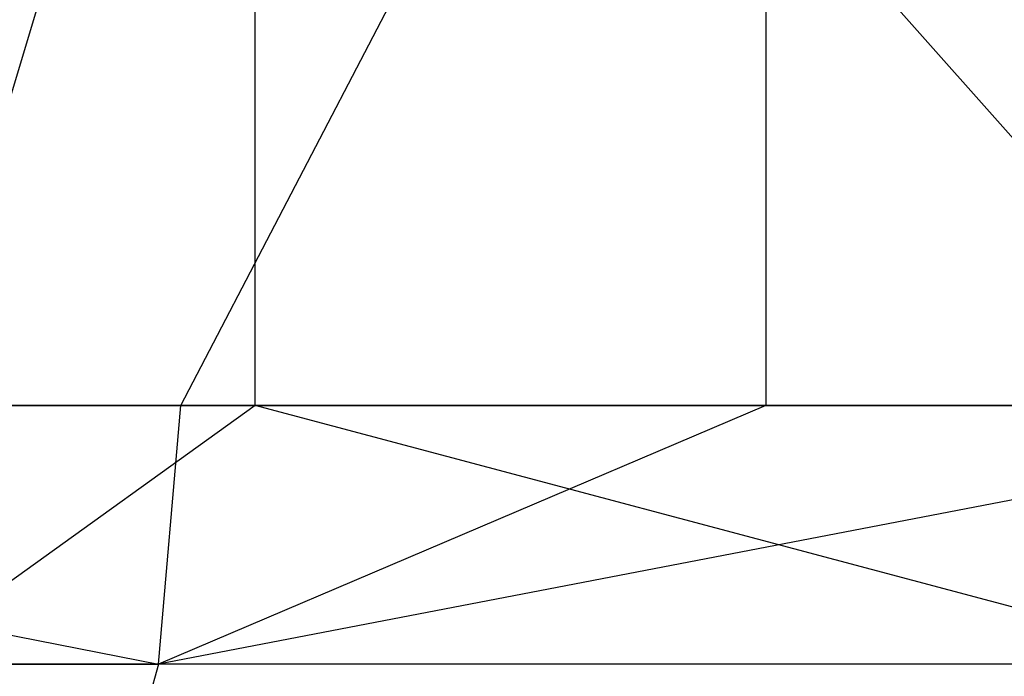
# Model space of a CAD drawing. Extents: x -172 to 172, y -29 to 28.
# Tile 778 of 914: x 93 to 99, y -16 to -12. Entities that reach past the tile are written whole.
import ezdxf

# ---------------------------------------------------------------- set-up
doc = ezdxf.new("R2010")
doc.units = 0
doc.header["$LTSCALE"] = 25.4
doc.layers.get('0').update_dxf_attribs({"linetype": 'CONTINUOUS'})

msp = doc.modelspace()

# ---------------------------------------------------------------- linework, layer by layer
at = {"color": 0}
for p, q in [((94.3059, -7.5997, -1387.6892), (92.2891, -14.2997, -1388.9861)), ((94.3059, -7.5997, -1387.6892), (92.2891, -14.2997, -1388.9861)), ((93.8624, -14.2997, -1098.5225), (97.355, -7.5997, -1100.8484)), ((93.8624, -14.2997, -1098.5225), (97.355, -7.5997, -1100.8484)), ((100.2457, -14.2997, -1383.632), (94.3059, -7.5997, -1387.6892)), ((94.3059, -14.2997, -1387.6892), (94.3059, -7.5997, -1387.6892)), ((100.2457, -14.2997, -1383.632), (94.3059, -7.5997, -1387.6892)), ((94.3059, -14.2997, -1387.6892), (94.3059, -7.5997, -1387.6892)), ((97.355, -7.5997, -1100.8484), (97.355, -14.2997, -1100.8484)), ((97.355, -7.5997, -1100.8484), (97.355, -14.2997, -1100.8484)), ((85.8821, -14.2997, -1093.6489), (93.8624, -14.2997, -1098.5225)), ((85.8821, -14.2997, -1093.6489), (93.8624, -14.2997, -1098.5225)), ((85.8821, -14.2997, -1093.6489), (93.7292, -15.8448, -1098.7278)), ((85.8821, -14.2997, -1093.6489), (93.7292, -15.8448, -1098.7278)), ((94.3059, -14.2997, -1387.6892), (92.1581, -15.8448, -1388.7794)), ((94.3059, -14.2997, -1387.6892), (92.1581, -15.8448, -1388.7794)), ((94.3059, -14.2997, -1387.6892), (92.2891, -14.2997, -1388.9861)), ((94.3059, -14.2997, -1387.6892), (92.2891, -14.2997, -1388.9861)), ((93.7292, -15.8448, -1098.7278), (93.8624, -14.2997, -1098.5225)), ((101.7605, -14.2997, -1103.9625), (93.7292, -15.8448, -1098.7278)), ((97.355, -14.2997, -1100.8484), (93.7292, -15.8448, -1098.7278)), ((93.7292, -15.8448, -1098.7278), (93.8624, -14.2997, -1098.5225)), ((101.7605, -14.2997, -1103.9625), (93.7292, -15.8448, -1098.7278)), ((97.355, -14.2997, -1100.8484), (93.7292, -15.8448, -1098.7278)), ((93.8624, -14.2997, -1098.5225), (97.355, -14.2997, -1100.8484)), ((93.8624, -14.2997, -1098.5225), (97.355, -14.2997, -1100.8484)), ((100.2457, -14.2997, -1383.632), (94.3059, -14.2997, -1387.6892)), ((100.1035, -15.8448, -1383.4327), (94.3059, -14.2997, -1387.6892)), ((100.2457, -14.2997, -1383.632), (94.3059, -14.2997, -1387.6892)), ((100.1035, -15.8448, -1383.4327), (94.3059, -14.2997, -1387.6892)), ((97.355, -14.2997, -1100.8484), (101.7605, -14.2997, -1103.9625)), ((97.355, -14.2997, -1100.8484), (101.7605, -14.2997, -1103.9625)), ((85.5526, -15.8448, -1093.7421), (93.7292, -15.8448, -1098.7278)), ((85.5526, -15.8448, -1093.7421), (93.7292, -15.8448, -1098.7278)), ((100.1035, -15.8448, -1383.4327), (92.1581, -15.8448, -1388.7794)), ((100.1035, -15.8448, -1383.4327), (92.1581, -15.8448, -1388.7794)), ((93.7292, -15.8448, -1098.7278), (93.3428, -17.2386, -1099.3236)), ((93.7292, -15.8448, -1098.7278), (93.3428, -17.2386, -1099.3236)), ((101.6161, -15.8448, -1104.16), (93.7292, -15.8448, -1098.7278)), ((101.6161, -15.8448, -1104.16), (93.7292, -15.8448, -1098.7278))]:
    msp.add_line(p, q, dxfattribs=at)

doc.saveas('drawing.dxf')
